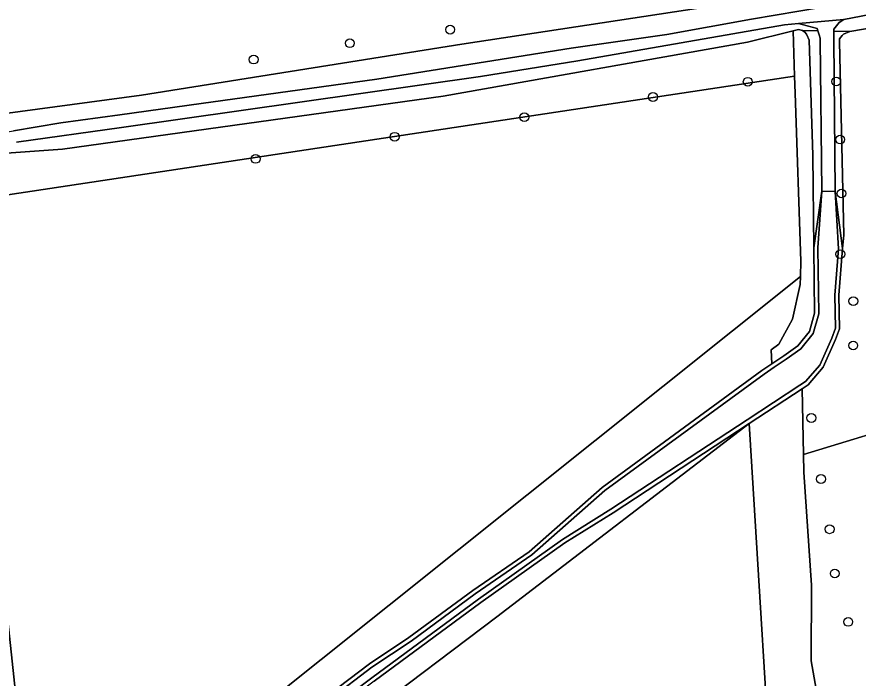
# Model space of a CAD drawing. Extents: x 162879 to 165540, y 384011 to 385181.
# Drawn here: x 164869.8 to 164962.9, y 385055 to 385128.1 of the extents above; entities that cross this region are included whole.
import ezdxf

# ---------------------------------------------------------------- set-up
doc = ezdxf.new("R2010")
doc.units = 0
for name, color, linetype in [('IMGEO_Berm_groen', 7, 'Continuous'), ('IMGEO_Boom', 7, 'Continuous'), ('IMGEO_Bouwland', 7, 'Continuous'), ('IMGEO_Grasland_overig', 7, 'Continuous'), ('IMGEO_Groenvoorziening', 7, 'Continuous'), ('IMGEO_Loofbos', 7, 'Continuous'), ('IMGEO_Oever', 7, 'Continuous'), ('IMGEO_Waterloop', 7, 'Continuous')]:
    doc.layers.add(name, color=color, linetype=linetype)

msp = doc.modelspace()

# ---------------------------------------------------------------- linework, layer by layer
at = {"layer": 'IMGEO_Berm_groen'}
msp.add_lwpolyline([(164854.799, 385115.554), (164883.609, 385119.405), (164919.025, 385125.07), (164951.795, 385130.078), (165006.401, 385139.416)], dxfattribs=at)
at = {"layer": 'IMGEO_Boom'}
for centre in [(164917.749, 385126.67), (164906.652, 385125.165), (164896.016, 385123.362), (164950.67, 385120.903), (164960.46, 385120.936), (164940.188, 385119.226), (164925.958, 385116.994), (164911.611, 385114.823), (164960.891, 385114.513), (164896.228, 385112.378), (164961.039, 385108.546), (164960.913, 385101.839), (164962.35, 385096.644), (164962.337, 385091.742), (164957.7, 385083.729), (164958.768, 385076.982), (164959.726, 385071.427), (164960.297, 385066.53), (164961.786, 385061.182)]:
    msp.add_circle(centre, 0.489, dxfattribs=at)
at = {"layer": 'IMGEO_Bouwland'}
for points in [[(164868.834, 385061.331), (164871.949, 385031.933), (164873.198, 385032.845), (164956.508, 385099.367), (164956.56, 385101.069), (164955.919, 385119.64), (164955.853, 385121.538), (164864.128, 385107.695)], [(164953.797, 385034.633), (164950.844, 385083.135), (164922.903, 385061.758), (164893.619, 385039.614), (164873.845, 385024.627), (164871.725, 385026.486), (164871.052, 385027.359), (164866.654, 385024.106), (164867.801, 385021.247), (164868.469, 385018.657), (164868.805, 385016.005), (164868.809, 385013.33), (164868.684, 385011.999), (164868.245, 385009.618), (164863.866, 384965.519), (164863.683, 384962.053), (164863.953, 384958.837), (164864.416, 384956.926), (164867.556, 384958.77), (164872.787, 384961.967), (164872.052, 384963.064), (164871.542, 384963.839), (164924.421, 385004.612), (164954.273, 385026.815)]]:
    msp.add_lwpolyline(points, close=True, dxfattribs=at)
at = {"layer": 'IMGEO_Grasland_overig'}
msp.add_lwpolyline([(164871.949, 385031.933), (164868.834, 385061.331), (164864.128, 385107.695), (164955.853, 385121.538), (164955.681, 385126.526), (164950.632, 385125.288), (164916.961, 385119.307), (164874.87, 385113.442), (164860.946, 385112.443), (164860.395, 385112.276), (164860.095, 385112.049), (164859.77, 385111.629), (164859.706, 385111.546), (164859.447, 385111.029), (164859.157, 385110.174), (164860.631, 385095.56), (164863.98, 385056.836), (164863.677, 385055.795), (164863.753, 385054.664)], dxfattribs=at)
msp.add_lwpolyline([(164950.844, 385083.135), (164935.775, 385073.253), (164930.422, 385069.927), (164921.147, 385063.312), (164909.347, 385054.62), (164878.441, 385031.363), (164871.725, 385026.486), (164873.845, 385024.627), (164893.619, 385039.614), (164922.903, 385061.758)], close=True, dxfattribs=at)
at = {"layer": 'IMGEO_Groenvoorziening'}
for points in [[(164870.324, 385028.304), (164883.072, 385037.925), (164904.259, 385053.071), (164908.816, 385056.538), (164913.175, 385059.443), (164920.259, 385064.667), (164926.49, 385068.944), (164934.58, 385076.06), (164952.215, 385088.967), (164953.322, 385089.716), (164953.27, 385091.278), (164954.121, 385091.899), (164955.616, 385094.654), (164956.481, 385098.471), (164956.508, 385099.367), (164873.198, 385032.845), (164871.949, 385031.933), (164870.338, 385030.758), (164870.111, 385030.546), (164869.905, 385030.01), (164869.913, 385029.555)], [(164957.671, 385056.883), (164957.733, 385065.24), (164956.875, 385077.729), (164956.834, 385079.675), (164956.682, 385086.963), (164950.844, 385083.135), (164953.797, 385034.633), (164960.964, 385038.291)]]:
    msp.add_lwpolyline(points, close=True, dxfattribs=at)
at = {"layer": 'IMGEO_Loofbos'}
for points in [[(164968.445, 385127.567), (164961.971, 385126.46), (164961.262, 385126.165), (164961.127, 385126.003), (164960.826, 385125.643), (164960.818, 385125.368), (164961.287, 385103.961), (164961.167, 385102.451), (164960.756, 385097.3), (164960.838, 385093.591), (164960.389, 385092.395), (164959.019, 385089.336), (164957.364, 385087.41), (164956.682, 385086.963), (164956.834, 385079.675), (164970.137, 385083.753)], [(164989.794, 385049.503), (164996.516, 385055.05), (164995.463, 385057.185), (164993.874, 385059.026), (164990.717, 385060.017), (164987.283, 385060.726), (164982.879, 385065.212), (164979.895, 385066.839), (164977.743, 385069.184), (164976.166, 385072.702), (164973.727, 385082.639), (164972.272, 385083.592), (164970.137, 385083.753), (164956.834, 385079.675), (164956.875, 385077.729), (164957.733, 385065.24), (164957.671, 385056.883), (164960.964, 385038.291)]]:
    msp.add_lwpolyline(points, dxfattribs=at)
msp.add_lwpolyline([(164953.27, 385091.278), (164953.322, 385089.716), (164954.65, 385090.615), (164956.229, 385091.701), (164957.488, 385093.296), (164958.059, 385095.321), (164957.981, 385102.56), (164957.87, 385112.771), (164957.47, 385125.491), (164957.195, 385126.103), (164957.157, 385126.156), (164956.99, 385126.396), (164956.737, 385126.585), (164956.276, 385126.672), (164955.681, 385126.526), (164955.853, 385121.538), (164955.919, 385119.64), (164956.56, 385101.069), (164956.508, 385099.367), (164956.481, 385098.471), (164955.616, 385094.654), (164954.121, 385091.899)], close=True, dxfattribs=at)
at = {"layer": 'IMGEO_Oever'}
for points in [[(165024.081, 385141.988), (165006.401, 385139.416), (164951.795, 385130.078), (164919.025, 385125.07), (164883.609, 385119.405), (164854.799, 385115.554), (164855.111, 385113.372), (164856.421, 385113.59), (164864.656, 385114.677), (164869.436, 385115.475), (164874.698, 385116.355), (164881.205, 385117.247), (164890.198, 385118.5), (164909.646, 385121.188), (164931.126, 385124.611), (164941.723, 385126.135), (164951.1, 385127.812), (164958.926, 385129.152), (164971.962, 385131.337), (165012.467, 385138.082), (165024.109, 385139.822)], [(165024.133, 385137.957), (165012.94, 385136.276), (164976.655, 385130.778), (164961.317, 385127.776), (164960.769, 385127.447), (164960.179, 385126.727), (164960.181, 385126.503), (164961.971, 385126.46), (164968.445, 385127.567), (164979.995, 385129.541), (164999.107, 385132.861), (165022.065, 385136.356), (165024.158, 385136.682), (165024.143, 385137.206)], [(164958.434, 385126.544), (164956.737, 385126.585), (164956.99, 385126.396), (164957.157, 385126.156), (164957.195, 385126.103), (164957.47, 385125.491), (164957.87, 385112.771), (164957.981, 385102.56), (164958.872, 385108.813), (164958.69, 385125.546), (164958.688, 385125.712), (164958.569, 385126.102)], [(164961.971, 385126.46), (164960.181, 385126.503), (164960.185, 385126.039), (164960.189, 385125.614), (164960.341, 385108.775), (164961.167, 385102.451), (164961.287, 385103.961), (164960.818, 385125.368), (164960.826, 385125.643), (164961.127, 385126.003), (164961.262, 385126.165)]]:
    msp.add_lwpolyline(points, close=True, dxfattribs=at)
for points in [[(164860.946, 385112.443), (164874.87, 385113.442), (164916.961, 385119.307), (164950.632, 385125.288), (164955.681, 385126.526), (164956.276, 385126.672), (164956.737, 385126.585), (164958.434, 385126.544), (164958.357, 385126.799), (164957.237, 385127.106), (164956.296, 385127.359), (164954.723, 385127.204), (164931.856, 385123.236), (164921.108, 385121.472), (164881.402, 385115.848), (164869.765, 385114.235)], [(164909.347, 385054.62), (164921.147, 385063.312), (164930.422, 385069.927), (164935.775, 385073.253), (164950.844, 385083.135), (164956.682, 385086.963), (164957.364, 385087.41), (164959.019, 385089.336), (164960.389, 385092.395), (164960.838, 385093.591), (164960.756, 385097.3), (164961.167, 385102.451), (164960.341, 385108.775), (164960.706, 385102.439), (164960.297, 385097.313), (164960.377, 385093.669), (164959.964, 385092.57), (164958.627, 385089.585), (164957.058, 385087.758), (164956.43, 385087.347), (164950.592, 385083.519), (164935.528, 385073.64), (164930.167, 385070.309), (164920.878, 385063.684), (164909.073, 385054.988), (164878.168, 385031.732)], [(164904.532, 385052.702), (164909.083, 385056.164), (164913.439, 385059.067), (164920.525, 385064.293), (164926.773, 385068.581), (164934.868, 385075.702), (164952.479, 385088.592), (164953.579, 385089.336), (164954.909, 385090.236), (164956.546, 385091.362), (164957.905, 385093.083), (164958.519, 385095.26), (164958.44, 385102.53), (164958.872, 385108.813), (164957.981, 385102.56), (164958.059, 385095.321), (164957.488, 385093.296), (164956.229, 385091.701), (164954.65, 385090.615), (164953.322, 385089.716), (164952.215, 385088.967), (164934.58, 385076.06), (164926.49, 385068.944), (164920.259, 385064.667), (164913.175, 385059.443), (164908.816, 385056.538), (164904.259, 385053.071)]]:
    msp.add_lwpolyline(points, dxfattribs=at)
at = {"layer": 'IMGEO_Waterloop'}
for points in [[(164869.765, 385114.235), (164881.402, 385115.848), (164921.108, 385121.472), (164931.856, 385123.236), (164954.723, 385127.204), (164956.296, 385127.359), (164961.317, 385127.776), (164976.655, 385130.778), (165012.94, 385136.276), (165024.133, 385137.957), (165024.109, 385139.822), (165012.467, 385138.082), (164971.962, 385131.337), (164958.926, 385129.152), (164951.1, 385127.812), (164941.723, 385126.135), (164931.126, 385124.611), (164909.646, 385121.188), (164890.198, 385118.5), (164881.205, 385117.247), (164874.698, 385116.355), (164869.436, 385115.475)], [(164878.168, 385031.732), (164909.073, 385054.988), (164920.878, 385063.684), (164930.167, 385070.309), (164935.528, 385073.64), (164950.592, 385083.519), (164956.43, 385087.347), (164957.058, 385087.758), (164958.627, 385089.585), (164959.964, 385092.57), (164960.377, 385093.669), (164960.297, 385097.313), (164960.706, 385102.439), (164960.341, 385108.775), (164958.872, 385108.813), (164958.44, 385102.53), (164958.519, 385095.26), (164957.905, 385093.083), (164956.546, 385091.362), (164954.909, 385090.236), (164953.579, 385089.336), (164952.479, 385088.592), (164934.868, 385075.702), (164926.773, 385068.581), (164920.525, 385064.293), (164913.439, 385059.067), (164909.083, 385056.164), (164904.532, 385052.702)]]:
    msp.add_lwpolyline(points, dxfattribs=at)
msp.add_lwpolyline([(164961.317, 385127.776), (164956.296, 385127.359), (164957.237, 385127.106), (164958.357, 385126.799), (164958.434, 385126.544), (164958.569, 385126.102), (164958.688, 385125.712), (164958.69, 385125.546), (164958.872, 385108.813), (164960.341, 385108.775), (164960.189, 385125.614), (164960.185, 385126.039), (164960.181, 385126.503), (164960.179, 385126.727), (164960.769, 385127.447)], close=True, dxfattribs=at)

doc.saveas('drawing.dxf')
